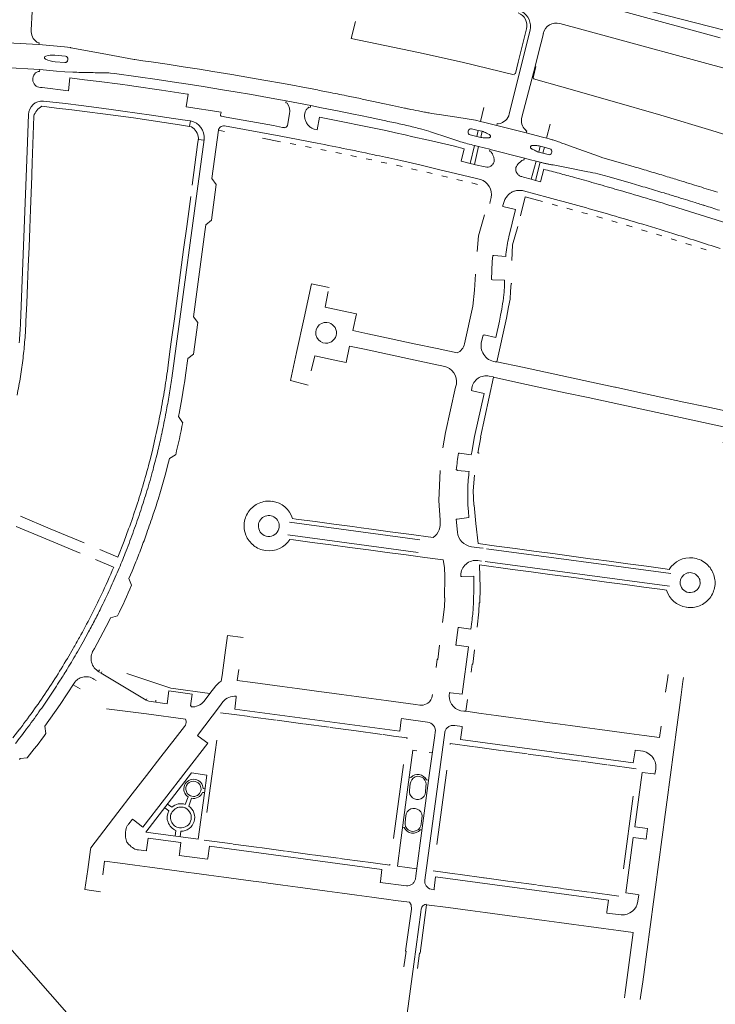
# Model space of a CAD drawing. Extents: x 145000 to 155000, y 457500 to 470000.
# Tile 532 of 548: x 154072 to 154337, y 468122 to 468497. Entities that reach past the tile are written whole.
import ezdxf

# ---------------------------------------------------------------- set-up
doc = ezdxf.new("R2010")
doc.units = 0
doc.header["$LTSCALE"] = 0.2
doc.header["$MEASUREMENT"] = 0
doc.layers.add('kant verharding', color=252, linetype='Continuous', lineweight=0)

msp = doc.modelspace()

# ---------------------------------------------------------------- linework, layer by layer
at = {"layer": 'kant verharding', "linetype": 'Continuous', "lineweight": 0}
for p, q in [((154076.55, 468500), (154076.11, 468492.95)), ((154301.98, 468500), (154338.86, 468489.97)), ((154198.14, 468489.76), (154199.76, 468496.16)), ((154266.41, 468492.89), (154258.43, 468460.98)), ((154088.82, 468486.59), (154079.09, 468487.4)), ((154089.95, 468486.43), (154088.82, 468486.59)), ((154091.08, 468486.26), (154089.95, 468486.43)), ((154091.26, 468486.23), (154091.08, 468486.26)), ((154091.26, 468486.23), (154103.25, 468484.01)), ((154103.25, 468484.01), (154115.42, 468481.76)), ((154081.65, 468481.88), (154081.41, 468482)), ((154081.5, 468482.91), (154081.71, 468482.98)), ((154085.2, 468483.4), (154089.2, 468482.98)), ((154088.93, 468480.54), (154085.3, 468480.85)), ((154090.09, 468481.9), (154090.05, 468481.43)), ((154115.42, 468481.76), (154115.61, 468481.72)), ((154115.61, 468481.72), (154118.74, 468481.23)), ((154118.74, 468481.23), (154121.89, 468480.8)), ((154127.95, 468479.92), (154121.89, 468480.8)), ((154134.11, 468478.99), (154127.95, 468479.92)), ((154079.4, 468477.88), (154065.86, 468478.62)), ((154085.83, 468477.26), (154088.92, 468477.06)), ((154088.92, 468477.06), (154092.01, 468476.91)), ((154105.79, 468476.58), (154104.48, 468476.65)), ((154106.39, 468476.54), (154105.79, 468476.58)), ((154107.95, 468476.36), (154106.39, 468476.54)), ((154116.96, 468475.14), (154107.95, 468476.36)), ((154140.27, 468478.02), (154134.11, 468478.99)), ((154145.42, 468477.19), (154140.27, 468478.02)), ((154152.62, 468476), (154145.42, 468477.19)), ((154159.74, 468474.79), (154152.62, 468476)), ((154263.25, 468459.72), (154268.25, 468479.08)), ((154267.49, 468474.7), (154268.58, 468479.01)), ((154090.34, 468469.81), (154090.9, 468474.7)), ((154096.47, 468474.01), (154090.9, 468474.7)), ((154102.03, 468473.31), (154096.47, 468474.01)), ((154110.04, 468472.27), (154102.03, 468473.31)), ((154113.75, 468471.76), (154110.04, 468472.27)), ((154124.17, 468474.11), (154116.96, 468475.14)), ((154131.52, 468473.01), (154124.17, 468474.11)), ((154134.4, 468472.56), (154131.52, 468473.01)), ((154141.65, 468471.4), (154134.4, 468472.56)), ((154164.9, 468473.9), (154159.74, 468474.79)), ((154172.36, 468472.57), (154164.9, 468473.9)), ((154177.21, 468471.68), (154172.36, 468472.57)), ((154090.34, 468469.81), (154080.26, 468471.05)), ((154115.33, 468471.53), (154113.75, 468471.76)), ((154125.83, 468469.98), (154115.33, 468471.53)), ((154130.79, 468469.24), (154125.83, 468469.98)), ((154135.74, 468468.49), (154130.79, 468469.24)), ((154149.06, 468470.19), (154141.65, 468471.4)), ((154153.93, 468469.38), (154149.06, 468470.19)), ((154160.1, 468468.33), (154153.93, 468469.38)), ((154178.37, 468471.45), (154177.21, 468471.68)), ((154089.18, 468464.9), (154080.81, 468465.86)), ((154095.14, 468464.16), (154089.18, 468464.9)), ((154166.26, 468467.25), (154160.1, 468468.33)), ((154166.26, 468467.25), (154173.35, 468465.98)), ((154173.35, 468465.98), (154182.71, 468464.21)), ((154080.2, 468463.88), (154085.81, 468463.2)), ((154085.81, 468463.2), (154091.68, 468462.49)), ((154091.68, 468462.49), (154097.53, 468461.79)), ((154101.09, 468463.41), (154095.14, 468464.16)), ((154097.53, 468461.79), (154103.43, 468461.01)), ((154106.63, 468462.69), (154101.09, 468463.41)), ((154103.43, 468461.01), (154109.31, 468460.22)), ((154111.06, 468462.09), (154106.63, 468462.69)), ((154116.57, 468461.32), (154111.06, 468462.09)), ((154121.96, 468460.55), (154116.57, 468461.32)), ((154174.68, 468460.98), (154173.81, 468456.57)), ((154192.98, 468462.14), (154186.88, 468463.35)), ((154199.09, 468460.91), (154192.98, 468462.14)), ((154248.68, 468463.4), (154247.45, 468458.13)), ((154076.55, 468442.3), (154077.12, 468460.13)), ((154109.31, 468460.22), (154115.16, 468459.44)), ((154115.16, 468459.44), (154121.02, 468458.56)), ((154121.02, 468458.56), (154126.88, 468457.68)), ((154127.9, 468459.66), (154121.96, 468460.55)), ((154126.88, 468457.68), (154132.73, 468456.8)), ((154133.84, 468458.75), (154127.9, 468459.66)), ((154136.83, 468458.3), (154133.84, 468458.75)), ((154136.83, 468458.3), (154136.49, 468456.25)), ((154148.36, 468460.61), (154148.37, 468460.44)), ((154148.37, 468460.44), (154148.44, 468460.29)), ((154148.44, 468460.29), (154148.58, 468460.16)), ((154148.58, 468460.16), (154148.75, 468460.1)), ((154150.46, 468459.79), (154148.75, 468460.1)), ((154201.65, 468460.38), (154199.09, 468460.91)), ((154205.39, 468459.6), (154201.65, 468460.38)), ((154208.35, 468458.97), (154205.39, 468459.6)), ((154211.3, 468458.34), (154208.35, 468458.97)), ((154212.17, 468458.14), (154211.3, 468458.34)), ((154249.06, 468457.74), (154247.5, 468458.12)), ((154132.73, 468456.8), (154137.26, 468456.12)), ((154147.55, 468454.73), (154149.87, 468454.29)), ((154171.33, 468452.52), (154149.85, 468456.41)), ((154172.69, 468455.74), (154171.96, 468455.86)), ((154215.02, 468453.8), (154211.3, 468454.62)), ((154218.75, 468452.97), (154215.02, 468453.8)), ((154225.07, 468455.14), (154223.45, 468455.58)), ((154227.72, 468454.35), (154225.07, 468455.14)), ((154228.37, 468454.14), (154227.72, 468454.35)), ((154235.38, 468451.83), (154228.37, 468454.14)), ((154242.81, 468454.57), (154242.73, 468454.18)), ((154246.57, 468454.71), (154244.03, 468455.29)), ((154246, 468452.38), (154246.57, 468454.71)), ((154246.56, 468454.72), (154248.1, 468454.38)), ((154247.55, 468452.03), (154248.1, 468454.38)), ((154264.89, 468453.75), (154253.67, 468456.59)), ((154272.62, 468451.77), (154274.01, 468457.11)), ((154129.74, 468360.23), (154142.04, 468451.29)), ((154139.6, 468449.38), (154139.94, 468451.73)), ((154139.96, 468451.24), (154142, 468450.99)), ((154171.24, 468450.39), (154164.31, 468451.71)), ((154185.2, 468449.83), (154171.33, 468452.52)), ((154177.06, 468449.28), (154174.89, 468449.69)), ((154221.69, 468452.3), (154218.75, 468452.97)), ((154227.58, 468450.95), (154221.69, 468452.3)), ((154232.55, 468449.79), (154227.58, 468450.95)), ((154237.51, 468448.63), (154232.55, 468449.79)), ((154239.61, 468450.43), (154235.38, 468451.83)), ((154239.61, 468450.43), (154239.84, 468450.35)), ((154243.48, 468452.95), (154246, 468452.38)), ((154247.55, 468452.03), (154245.99, 468452.38)), ((154272.7, 468451.72), (154271.13, 468452.15)), ((154273.64, 468451.48), (154272.7, 468451.72)), ((154137.56, 468433.86), (154139.6, 468449.38)), ((154182.88, 468448.16), (154180.71, 468448.58)), ((154188.63, 468447.01), (154186.53, 468447.44)), ((154194.43, 468445.85), (154192.26, 468446.28)), ((154243.53, 468442.12), (154245.18, 468448.94)), ((154245.18, 468448.94), (154246.73, 468448.56)), ((154246.73, 468448.56), (154245.2, 468441.71)), ((154251.08, 468447.47), (154264.18, 468444.11)), ((154269.63, 468446.43), (154270.23, 468448.68)), ((154269.63, 468446.43), (154271.17, 468446.03)), ((154270.23, 468448.68), (154271.77, 468448.27)), ((154271.17, 468446.03), (154271.79, 468448.27)), ((154273.3, 468445.45), (154271.17, 468446.03)), ((154271.77, 468448.27), (154273.87, 468447.68)), ((154274.61, 468446.46), (154274.51, 468446.12)), ((154279.29, 468449.56), (154280.36, 468449.18)), ((154280.36, 468449.18), (154281.42, 468448.81)), ((154076.55, 468442.3), (154076.4, 468437.92)), ((154200.21, 468444.65), (154198.07, 468445.09)), ((154206.01, 468443.42), (154203.85, 468443.88)), ((154211.77, 468442.19), (154209.64, 468442.65)), ((154266.79, 468436.09), (154268.7, 468442.97)), ((154270.23, 468442.56), (154268.45, 468435.65)), ((154270.25, 468442.57), (154268.71, 468442.97)), ((154217.56, 468440.9), (154215.39, 468441.4)), ((154223.33, 468439.6), (154221.17, 468440.08)), ((154229.08, 468438.27), (154226.95, 468438.75)), ((154238.49, 468438.19), (154231.49, 468439.84)), ((154245.21, 468441.71), (154243.53, 468442.12)), ((154075.88, 468424.59), (154076.38, 468437.3)), ((154076.38, 468437.3), (154076.4, 468437.92)), ((154234.85, 468436.9), (154232.69, 468437.41)), ((154240.61, 468435.52), (154238.46, 468436.04)), ((154245.47, 468436.49), (154238.49, 468438.19)), ((154246.34, 468434.13), (154244.21, 468434.65)), ((154247.4, 468436), (154245.47, 468436.49)), ((154266.79, 468436.09), (154268.45, 468435.64)), ((154304.52, 468434.67), (154296.05, 468437.11)), ((154273.23, 468429.15), (154263.82, 468431.66)), ((154135.45, 468418.12), (154136.98, 468429.47)), ((154250.96, 468426.83), (154251.14, 468427.6)), ((154251.16, 468427.58), (154251.48, 468429.12)), ((154264.43, 468429.36), (154262.71, 468422.14)), ((154271.15, 468427.54), (154264.43, 468429.36)), ((154075.6, 468417.39), (154075.88, 468424.59)), ((154255.97, 468425.65), (154260.79, 468424.52)), ((154260.79, 468424.52), (154258.26, 468414.13)), ((154276.85, 468426), (154274.73, 468426.58)), ((154282.56, 468424.43), (154280.42, 468425.03)), ((154288.26, 468422.85), (154286.12, 468423.44)), ((154293.93, 468421.23), (154291.81, 468421.83)), ((154299.61, 468419.59), (154297.49, 468420.2)), ((154075.32, 468410.17), (154075.6, 468417.39)), ((154134.27, 468409.29), (154135.45, 468418.12)), ((154261.65, 468418.04), (154259.63, 468411.05)), ((154305.29, 468417.91), (154303.17, 468418.54)), ((154310.95, 468416.21), (154308.84, 468416.85)), ((154316.61, 468414.49), (154314.51, 468415.13)), ((154322.24, 468412.74), (154320.15, 468413.4)), ((154075.04, 468402.97), (154075.32, 468410.17)), ((154133.09, 468400.48), (154134.27, 468409.29)), ((154259.63, 468411.05), (154259.34, 468405.08)), ((154327.9, 468410.96), (154325.79, 468411.64)), ((154333.54, 468409.17), (154331.44, 468409.83)), ((154252.11, 468406.97), (154252.54, 468406.96)), ((154257.05, 468406.68), (154252.54, 468406.96)), ((154257.13, 468407.49), (154257.05, 468406.68)), ((154074.76, 468395.81), (154075.04, 468402.97)), ((154131.9, 468391.66), (154133.09, 468400.48)), ((154252.05, 468397.78), (154251.65, 468397.8)), ((154252.05, 468397.78), (154256.6, 468397.59)), ((154074.45, 468388.88), (154074.76, 468395.81)), ((154182.99, 468396.21), (154180.16, 468383.2)), ((154189.75, 468394.75), (154182.99, 468396.21)), ((154258.7, 468390.36), (154258.89, 468393.46)), ((154258.89, 468393.46), (154259.09, 468396.39)), ((154259.37, 468396.33), (154259.09, 468396.39)), ((154130.72, 468382.86), (154131.9, 468391.66)), ((154258.1, 468387.42), (154258.7, 468390.36)), ((154074.13, 468381.85), (154074.45, 468388.88)), ((154255.12, 468384.27), (154255.54, 468386.59)), ((154257.36, 468383.17), (154258.1, 468387.42)), ((154129.53, 468374.04), (154130.72, 468382.86)), ((154180.16, 468383.2), (154177.28, 468369.97)), ((154253.71, 468366.52), (154257.36, 468383.17)), ((154254.64, 468381.95), (154255.12, 468384.27)), ((154254.64, 468381.95), (154253.28, 468375.76)), ((154213.38, 468375.28), (154204.55, 468377.19)), ((154222.15, 468373.39), (154213.38, 468375.28)), ((154253.28, 468375.76), (154248.86, 468376.78)), ((154128.92, 468369.44), (154129.53, 468374.04)), ((154203.2, 468371.28), (154212.01, 468369.38)), ((154230.93, 468371.5), (154222.15, 468373.39)), ((154238.59, 468369.85), (154230.93, 468371.5)), ((154128.37, 468365.22), (154128.92, 468369.44)), ((154177.28, 468369.97), (154174.95, 468359.31)), ((154212.01, 468369.38), (154220.81, 468367.49)), ((154220.81, 468367.49), (154229.63, 468365.59)), ((154263.42, 468364.42), (154253.71, 468366.52)), ((154272.23, 468362.52), (154263.42, 468364.42)), ((154134.67, 468359.26), (154134.96, 468361.34)), ((154252.45, 468360.58), (154247.42, 468337.72)), ((154252.43, 468360.7), (154250.81, 468361.04)), ((154252.45, 468360.58), (154262.09, 468358.5)), ((154281.02, 468360.62), (154272.23, 468362.52)), ((154289.78, 468358.73), (154281.02, 468360.62)), ((154133.58, 468352.4), (154134.36, 468357.2)), ((154134.36, 468357.2), (154134.67, 468359.26)), ((154174.95, 468359.31), (154181.68, 468357.62)), ((154237.96, 468356.84), (154234.15, 468339.5)), ((154262.09, 468358.5), (154270.86, 468356.61)), ((154270.86, 468356.61), (154279.67, 468354.71)), ((154298.61, 468356.83), (154289.78, 468358.73)), ((154298.89, 468356.76), (154298.61, 468356.83)), ((154307.38, 468354.94), (154298.89, 468356.76)), ((154132.59, 468346.83), (154133.58, 468352.4)), ((154248.81, 468354.43), (154244.37, 468355.41)), ((154245.2, 468338.02), (154248.81, 468354.43)), ((154279.67, 468354.71), (154288.45, 468352.82)), ((154288.45, 468352.82), (154297.27, 468350.92)), ((154316.19, 468353.05), (154307.38, 468354.94)), ((154324.97, 468351.16), (154316.19, 468353.05)), ((154297.27, 468350.92), (154306.05, 468349.03)), ((154306.05, 468349.03), (154314.86, 468347.13)), ((154333.78, 468349.27), (154324.97, 468351.16)), ((154342.56, 468347.38), (154333.78, 468349.27)), ((154132.36, 468345.61), (154132.48, 468346.22)), ((154133.89, 468343.31), (154132.36, 468345.61)), ((154132.48, 468346.22), (154132.59, 468346.83)), ((154314.86, 468347.13), (154323.65, 468345.23)), ((154323.65, 468345.23), (154332.45, 468343.34)), ((154122.5, 468333.28), (154123.59, 468338.08)), ((154234.15, 468339.5), (154233.62, 468336.57)), ((154245.2, 468338.02), (154244.14, 468332.08)), ((154247.52, 468337.7), (154246.49, 468331.84)), ((154233.62, 468336.57), (154233.08, 468333.63)), ((154121.45, 468329.09), (154122.5, 468333.28)), ((154128.17, 468326.88), (154128.89, 468329.65)), ((154128.89, 468329.65), (154131.22, 468331.01)), ((154239.46, 468331.62), (154239.07, 468331.66)), ((154239.46, 468331.62), (154243.93, 468331.06)), ((154243.93, 468331.06), (154244.14, 468332.08)), ((154246.83, 468331.78), (154246.49, 468331.84)), ((154246.83, 468331.78), (154246.79, 468331.48)), ((154127.42, 468324.12), (154128.17, 468326.88)), ((154125.42, 468316.98), (154127.42, 468324.12)), ((154231.61, 468313.67), (154232.02, 468325.07)), ((154243.08, 468324.61), (154238.59, 468325.08)), ((154243.04, 468324.17), (154243.08, 468324.61)), ((154124.54, 468314.05), (154125.42, 468316.98)), ((154242.58, 468317.03), (154242.57, 468315.17)), ((154232.01, 468306.12), (154231.51, 468313.66)), ((154242.68, 468311.78), (154242.82, 468309.43)), ((154072.08, 468307.6), (154083.37, 468302.87)), ((154238.52, 468306.53), (154242.99, 468307.08)), ((154242.82, 468309.43), (154242.99, 468307.08)), ((154070.47, 468303.74), (154081.76, 468298.98)), ((154224.29, 468298.66), (154174.61, 468305.3)), ((154175.81, 468306.74), (154177.21, 468306.55)), ((154177.21, 468306.55), (154184.35, 468305.59)), ((154184.35, 468305.59), (154191.49, 468304.63)), ((154191.49, 468304.63), (154198.71, 468303.66)), ((154198.71, 468303.66), (154201.97, 468303.22)), ((154083.37, 468302.87), (154096.39, 468297.41)), ((154111.58, 468298.17), (154113.3, 468302.78)), ((154223.67, 468293.8), (154173.99, 468300.46)), ((154201.97, 468303.22), (154205.85, 468302.69)), ((154205.85, 468302.69), (154212.98, 468301.73)), ((154212.98, 468301.73), (154220.11, 468300.76)), ((154220.11, 468300.76), (154229.45, 468299.49)), ((154081.76, 468298.98), (154094.78, 468293.49)), ((154176.16, 468298.62), (154174.81, 468298.8)), ((154183.3, 468297.66), (154176.16, 468298.62)), ((154190.43, 468296.71), (154183.3, 468297.66)), ((154197.65, 468295.74), (154190.43, 468296.71)), ((154244, 468296.01), (154247.01, 468295.6)), ((154260.7, 468295.29), (154253.59, 468296.25)), ((154204.79, 468294.78), (154197.65, 468295.74)), ((154211.92, 468293.82), (154204.79, 468294.78)), ((154219.05, 468292.85), (154211.92, 468293.82)), ((154226.19, 468291.89), (154219.05, 468292.85)), ((154247.01, 468295.6), (154248.51, 468295.41)), ((154320.01, 468285.73), (154249.75, 468295.21)), ((154260.7, 468295.29), (154267.84, 468294.32)), ((154274.98, 468293.35), (154267.84, 468294.32)), ((154282.12, 468292.39), (154274.98, 468293.35)), ((154289.21, 468291.43), (154282.12, 468292.39)), ((154100.61, 468291.07), (154107.58, 468288.18)), ((154114.63, 468286.68), (154115.81, 468289.54)), ((154246.46, 468290.72), (154247.88, 468290.5)), ((154319.5, 468280.9), (154249.17, 468290.35)), ((154290.5, 468291.25), (154289.21, 468291.43)), ((154296.46, 468290.45), (154290.5, 468291.25)), ((154303.59, 468289.49), (154296.46, 468290.45)), ((154310.74, 468288.52), (154303.59, 468289.49)), ((154317.84, 468287.56), (154310.74, 468288.52)), ((154113.41, 468283.83), (154114.63, 468286.68)), ((154240.35, 468284.66), (154244.85, 468284.73)), ((154244.91, 468282.06), (154244.85, 468284.73)), ((154259.67, 468287.34), (154266.81, 468286.38)), ((154266.81, 468286.38), (154273.93, 468285.42)), ((154273.93, 468285.42), (154281.06, 468284.46)), ((154319.36, 468287.36), (154317.84, 468287.56)), ((154114.4, 468281.3), (154113.41, 468283.83)), ((154244.92, 468279.41), (154244.91, 468282.06)), ((154281.06, 468284.46), (154283.04, 468284.2)), ((154283.04, 468284.2), (154288.21, 468283.5)), ((154288.21, 468283.5), (154295.43, 468282.52)), ((154295.43, 468282.52), (154302.56, 468281.56)), ((154302.56, 468281.56), (154309.7, 468280.59)), ((154244.84, 468275.81), (154244.92, 468279.41)), ((154309.7, 468280.59), (154316.83, 468279.63)), ((154316.83, 468279.63), (154318.33, 468279.42)), ((154106.4, 468268.84), (154109.05, 468269.69)), ((154104.71, 468265.57), (154105.55, 468267.2)), ((154105.55, 468267.2), (154106.4, 468268.84)), ((154244.14, 468267.36), (154243.79, 468264.59)), ((154095.94, 468259.73), (154098.03, 468263.54)), ((154101.28, 468259.07), (154104.71, 468265.57)), ((154150.96, 468262.2), (154149.94, 468254.59)), ((154156.92, 468261.36), (154150.96, 468262.2)), ((154243.79, 468264.59), (154239.29, 468265.17)), ((154093.8, 468255.97), (154095.94, 468259.73)), ((154100.27, 468257.2), (154101.28, 468259.07)), ((154231.19, 468253.06), (154231.88, 468258.49)), ((154238.42, 468258.41), (154242.92, 468257.83)), ((154089.94, 468253.41), (154092.11, 468257.15)), ((154099.86, 468256.51), (154100.07, 468256.84)), ((154100.07, 468256.84), (154100.27, 468257.2)), ((154149.94, 468254.59), (154148.91, 468246.84)), ((154240.52, 468239.72), (154242.92, 468257.83)), ((154245.21, 468256.71), (154244.51, 468251.26)), ((154230.97, 468253.09), (154230.55, 468249.92)), ((154230.97, 468253.09), (154231.19, 468253.06)), ((154244.31, 468251.28), (154243.9, 468248.14)), ((154244.51, 468251.26), (154244.31, 468251.28)), ((154102.16, 468249.12), (154101.75, 468248.41)), ((154101.95, 468248.32), (154102.76, 468247.83)), ((154129.39, 468242.05), (154112.61, 468247.63)), ((154154.72, 468244.99), (154155.29, 468249.22)), ((154318.69, 468245.35), (154318.95, 468247.22)), ((154092.13, 468243.4), (154094.8, 468241.83)), ((154100.96, 468244.99), (154100.07, 468245.51)), ((154148.91, 468246.84), (154148.62, 468244.75)), ((154154.72, 468244.99), (154160.59, 468244.19)), ((154160.59, 468244.19), (154166.23, 468243.42)), ((154166.23, 468243.42), (154171.88, 468242.65)), ((154318.05, 468240.54), (154318.69, 468245.35)), ((154323.97, 468239.52), (154324.66, 468244.57)), ((154324.66, 468244.57), (154324.86, 468246.12)), ((154144.29, 468240.05), (154129.39, 468242.05)), ((154137.56, 468239.81), (154136.93, 468235.33)), ((154144.29, 468240.05), (154142.1, 468237.15)), ((154146.58, 468243.02), (154144.29, 468240.05)), ((154171.88, 468242.65), (154177.52, 468241.89)), ((154177.52, 468241.89), (154183.17, 468241.12)), ((154183.17, 468241.12), (154185.75, 468240.77)), ((154185.75, 468240.77), (154188.82, 468240.36)), ((154188.82, 468240.36), (154194.47, 468239.61)), ((154194.47, 468239.61), (154200.12, 468238.85)), ((154240.52, 468239.72), (154236, 468240.28)), ((154323.33, 468234.76), (154323.97, 468239.52)), ((154120.3, 468237.35), (154119.95, 468237.54)), ((154123.67, 468236.75), (154123.72, 468237.46)), ((154149.25, 468236.84), (154147.93, 468235.09)), ((154154.32, 468238.61), (154153.73, 468234.12)), ((154154.32, 468238.61), (154154.34, 468238.98)), ((154200.12, 468238.85), (154205.77, 468238.1)), ((154205.77, 468238.1), (154211.43, 468237.35)), ((154211.43, 468237.35), (154217.07, 468236.6)), ((154217.07, 468236.6), (154222.71, 468235.84)), ((154222.71, 468235.84), (154224.34, 468235.63)), ((154242.52, 468237.8), (154241.91, 468233.25)), ((154120.15, 468232.24), (154104.81, 468234.25)), ((154120.15, 468232.24), (154134.98, 468230.3)), ((154148.32, 468232.73), (154153.57, 468232.02)), ((154153.57, 468232.02), (154159.48, 468231.23)), ((154216.65, 468225.62), (154153.73, 468234.12)), ((154241.91, 468233.25), (154241.09, 468233.29)), ((154241.91, 468233.25), (154247.76, 468232.45)), ((154247.76, 468232.45), (154253.38, 468231.68)), ((154322.7, 468230.01), (154323.33, 468234.76)), ((154159.8, 468231.19), (154169.58, 468229.87)), ((154169.9, 468229.82), (154179.68, 468228.5)), ((154180, 468228.46), (154189.8, 468227.14)), ((154216.65, 468225.62), (154217.26, 468230.06)), ((154253.38, 468231.68), (154259.02, 468230.91)), ((154259.02, 468230.91), (154264.68, 468230.14)), ((154264.68, 468230.14), (154270.29, 468229.38)), ((154270.29, 468229.38), (154272.86, 468229.03)), ((154272.86, 468229.03), (154275.9, 468228.62)), ((154275.9, 468228.62), (154281.61, 468227.85)), ((154322.06, 468225.25), (154322.7, 468230.01)), ((154069.15, 468223.08), (154071.78, 468226.51)), ((154134.57, 468227.51), (154131.01, 468222.89)), ((154190.11, 468227.09), (154199.1, 468225.88)), ((154199.1, 468225.88), (154210.01, 468224.41)), ((154226.18, 468168.92), (154233.81, 468225.14)), ((154239.84, 468222.54), (154240.42, 468227)), ((154281.61, 468227.85), (154287.26, 468227.08)), ((154287.26, 468227.08), (154292.9, 468226.32)), ((154292.9, 468226.32), (154298.55, 468225.55)), ((154298.55, 468225.55), (154304.17, 468224.79)), ((154304.17, 468224.79), (154309.82, 468224.03)), ((154315.72, 468223.23), (154316.3, 468227.54)), ((154321.42, 468220.49), (154322.06, 468225.25)), ((154143.43, 468221.11), (154118.66, 468189.1)), ((154131.01, 468222.89), (154125.6, 468215.9)), ((154143.43, 468221.11), (154139.82, 468223.8)), ((154146.9, 468222.3), (154145.02, 468208.47)), ((154210.32, 468224.37), (154214.28, 468223.83)), ((154214.28, 468223.83), (154219.45, 468223.14)), ((154219.45, 468223.14), (154219.41, 468222.81)), ((154235.94, 468220.92), (154235.9, 468220.6)), ((154245.1, 468219.68), (154235.94, 468220.92)), ((154239.84, 468222.54), (154305.72, 468213.62)), ((154309.82, 468224.03), (154315.72, 468223.23)), ((154221.62, 468218.38), (154223.12, 468218.23)), ((154227.9, 468217.52), (154229.1, 468217.43)), ((154255.19, 468218.33), (154245.4, 468219.65)), ((154265.3, 468217.01), (154255.5, 468218.28)), ((154275.39, 468215.6), (154265.61, 468216.94)), ((154306.38, 468218.12), (154305.72, 468213.62)), ((154320.79, 468215.74), (154321.42, 468220.49)), ((154125.6, 468215.9), (154120.11, 468208.79)), ((154285.5, 468214.24), (154275.71, 468215.56)), ((154295.63, 468212.87), (154285.82, 468214.19)), ((154320.15, 468210.98), (154320.79, 468215.74)), ((154218.09, 468213), (154216.17, 468198.89)), ((154234.58, 468210.79), (154230.76, 468182.52)), ((154306.76, 468211.36), (154295.94, 468212.83)), ((154313.55, 468209.37), (154309.06, 468209.95)), ((154319.51, 468206.22), (154320.15, 468210.98)), ((154120.11, 468208.79), (154114.69, 468201.78)), ((154145.02, 468208.47), (154143.14, 468194.64)), ((154220.27, 468208.12), (154220.9, 468208.05)), ((154226.83, 468207.1), (154227.72, 468207.03)), ((154318.87, 468201.47), (154319.51, 468206.22)), ((154142.25, 468202.27), (154141.45, 468202.33)), ((154141.7, 468203.78), (154142.42, 468203.68)), ((154220.68, 468205.57), (154220.35, 468203.21)), ((154226.54, 468202.4), (154226.59, 468204.57)), ((154114.69, 468201.78), (154109.21, 468194.69)), ((154134.9, 468197.76), (154136.01, 468200.6)), ((154137.31, 468200.08), (154136.19, 468197.13)), ((154216.17, 468198.89), (154214.25, 468184.73)), ((154305.67, 468200.88), (154301.94, 468173.19)), ((154318.23, 468196.71), (154318.87, 468201.47)), ((154109.21, 468194.69), (154103.8, 468187.68)), ((154128.6, 468195.28), (154127.04, 468196.45)), ((154128.14, 468197.84), (154129.71, 468196.65)), ((154317.59, 468191.95), (154318.23, 468196.71)), ((154115.1, 468191.87), (154118.66, 468189.1)), ((154218.99, 468193.34), (154218.68, 468190.95)), ((154224.81, 468190.41), (154225.06, 468192.4)), ((154316.95, 468187.2), (154317.59, 468191.95)), ((154103.8, 468187.68), (154098.83, 468181.25)), ((154130.99, 468185.66), (154131.33, 468187.86)), ((154133.19, 468187.51), (154132.88, 468185.38)), ((154218.36, 468188.92), (154217.7, 468189.02)), ((154225.15, 468188.01), (154224.47, 468188.08)), ((154316.32, 468182.44), (154316.95, 468187.2)), ((154120.73, 468184.93), (154120.11, 468180.44)), ((154120.73, 468184.93), (154133.25, 468183.21)), ((154132.63, 468178.76), (154133.25, 468183.21)), ((154142.06, 468184.16), (154152.89, 468182.69)), ((154098.73, 468180.59), (154097.69, 468172.93)), ((154098.83, 468181.25), (154098.73, 468180.59)), ((154144.1, 468181.78), (154143.48, 468177.28)), ((154144.1, 468181.78), (154209.85, 468172.89)), ((154153.21, 468182.65), (154163.01, 468181.33)), ((154163.33, 468181.29), (154173.11, 468179.96)), ((154173.43, 468179.92), (154183.22, 468178.59)), ((154315.68, 468177.68), (154316.32, 468182.44)), ((154037.97, 468177.23), (154093.32, 468114.3)), ((154104.15, 468176.13), (154103.45, 468170.88)), ((154104.15, 468176.13), (154110.01, 468175.34)), ((154183.54, 468178.55), (154193.33, 468177.23)), ((154193.65, 468177.19), (154203.44, 468175.87)), ((154203.76, 468175.83), (154212.88, 468174.59)), ((154315.04, 468172.93), (154315.68, 468177.68)), ((154097.69, 468172.93), (154096.64, 468165.28)), ((154110.01, 468175.34), (154115.66, 468174.59)), ((154115.66, 468174.59), (154121.31, 468173.83)), ((154121.31, 468173.83), (154126.95, 468173.07)), ((154126.95, 468173.07), (154132.6, 468172.31)), ((154132.6, 468172.31), (154136.1, 468171.84)), ((154209.29, 468168.41), (154209.85, 468172.89)), ((154212.88, 468174.59), (154212.92, 468174.92)), ((154238.52, 468171.15), (154229.41, 468172.38)), ((154314.4, 468168.17), (154315.04, 468172.93)), ((154136.1, 468171.84), (154138.25, 468171.55)), ((154138.25, 468171.55), (154143.89, 468170.79)), ((154143.89, 468170.79), (154149.53, 468170.03)), ((154149.53, 468170.03), (154155.18, 468169.26)), ((154155.18, 468169.26), (154160.83, 468168.5)), ((154160.83, 468168.5), (154164.06, 468168.06)), ((154230.27, 468170.16), (154229.75, 468165.67)), ((154230.27, 468170.16), (154296.28, 468161.23)), ((154249.66, 468169.64), (154238.84, 468171.11)), ((154248.64, 468169.78), (154247.77, 468169.9)), ((154258.74, 468168.41), (154248.95, 468169.74)), ((154268.85, 468167.04), (154259.06, 468168.37)), ((154313.76, 468163.41), (154314.4, 468168.17)), ((154096.64, 468165.28), (154102.6, 468164.48)), ((154164.06, 468168.06), (154166.47, 468167.74)), ((154166.47, 468167.74), (154172.11, 468166.98)), ((154172.11, 468166.98), (154177.76, 468166.21)), ((154177.76, 468166.21), (154183.4, 468165.45)), ((154183.4, 468165.45), (154189.05, 468164.69)), ((154189.05, 468164.69), (154194.7, 468163.93)), ((154278.95, 468165.68), (154269.17, 468167)), ((154289.05, 468164.3), (154279.27, 468165.63)), ((154194.7, 468163.93), (154200.34, 468163.16)), ((154200.34, 468163.16), (154205.99, 468162.4)), ((154205.99, 468162.4), (154209.52, 468161.93)), ((154209.52, 468161.93), (154211.63, 468161.64)), ((154211.63, 468161.64), (154215.09, 468161.17)), ((154215.09, 468161.17), (154220.37, 468160.46)), ((154300.2, 468162.8), (154289.37, 468164.26)), ((154295.68, 468156.77), (154296.28, 468161.23)), ((154302.89, 468164.01), (154307.36, 468163.41)), ((154313.12, 468158.66), (154313.76, 468163.41)), ((154221.1, 468157.78), (154218.89, 468141.83)), ((154226.85, 468159.53), (154224.4, 468141.08)), ((154235.14, 468158.5), (154226.85, 468159.53)), ((154235.14, 468158.5), (154237.87, 468158.13)), ((154237.87, 468158.13), (154243.52, 468157.37)), ((154243.52, 468157.37), (154249.17, 468156.61)), ((154312.48, 468153.9), (154313.12, 468158.66)), ((154249.17, 468156.61), (154254.82, 468155.85)), ((154254.82, 468155.85), (154260.47, 468155.09)), ((154260.47, 468155.09), (154266.11, 468154.32)), ((154266.11, 468154.32), (154271.77, 468153.55)), ((154271.77, 468153.55), (154277.41, 468152.79)), ((154311.85, 468149.14), (154312.48, 468153.9)), ((154277.41, 468152.79), (154283.06, 468152.02)), ((154283.06, 468152.02), (154288.71, 468151.25)), ((154288.71, 468151.25), (154294.36, 468150.48)), ((154294.36, 468150.48), (154300.01, 468149.71)), ((154300.01, 468149.71), (154305.71, 468148.93)), ((154305.71, 468148.93), (154302.64, 468126.01)), ((154311.21, 468144.39), (154311.85, 468149.14)), ((154310.57, 468139.63), (154311.21, 468144.39)), ((154219.07, 468141.8), (154218.27, 468135.88)), ((154218.89, 468141.83), (154219.07, 468141.8)), ((154309.93, 468134.87), (154310.57, 468139.63)), ((154309.29, 468130.12), (154309.93, 468134.87)), ((154308.62, 468125.17), (154309.29, 468130.12)), ((154302.64, 468126.01), (154302.37, 468124)), ((154308.39, 468123.44), (154308.62, 468125.17))]:
    msp.add_line(p, q, dxfattribs=at)
at = {"layer": 'kant verharding', "linetype": 'Continuous', "lineweight": 0, "flags": 128}
for points in [[(154341.38, 468494.75), (154340.89, 468492.82), (154312.58, 468500)], [(154277.76, 468495.42), (154296.94, 468490.19), (154335.09, 468479.84), (154366.27, 468471.44), (154367.01, 468474.38), (154378.31, 468471.48)], [(154260.76, 468476.37), (154261.85, 468480.71), (154261.75, 468480.75), (154262.92, 468485.34), (154264.95, 468493.41)], [(154268.25, 468479.08), (154269.4, 468483.7), (154271.41, 468491.63)], [(154079.09, 468487.4), (154067.14, 468488.09), (154059.05, 468488.24)], [(154078.33, 468488.36), (154078.57, 468488.16), (154079.17, 468488.12), (154079.09, 468487.4)], [(154198.14, 468489.76), (154223.82, 468484.37), (154240.46, 468480.67), (154260.34, 468475.86)], [(154078.81, 468477.17), (154079.34, 468477.13), (154079.4, 468477.88), (154085.83, 468477.26)], [(154260.44, 468476.15), (154260.5, 468476.44), (154260.76, 468476.37)], [(154267.49, 468474.7), (154267.74, 468474.63), (154267.66, 468474.34)], [(154267.66, 468474.34), (154278.46, 468471.35), (154296.82, 468466.12), (154316.25, 468460.53), (154335.67, 468454.65), (154354.77, 468448.72)], [(154135.74, 468468.49), (154135.93, 468468.46), (154135.19, 468463.62)], [(154173.35, 468465.98), (154173.23, 468465.23), (154173.74, 468465.13)], [(154213.9, 468464.21), (154210.27, 468464.98), (154206.64, 468465.76)], [(154148.36, 468460.61), (154148.51, 468461.61), (154135.19, 468463.62)], [(154186.88, 468463.35), (154182.71, 468464.21), (154182.5, 468463.49), (154182.05, 468463.56)], [(154075.07, 468460.74), (154074.58, 468446.8), (154072.05, 468381.23)], [(154171.96, 468455.86), (154168.52, 468456.59), (154150.46, 468459.79)], [(154184, 468455.16), (154185.17, 468454.92), (154186.11, 468459.79), (154211.3, 468454.62)], [(154247.5, 468458.12), (154245.55, 468458.54), (154238.38, 468459.7)], [(154253.67, 468456.59), (154253.17, 468456.72), (154249.06, 468457.74)], [(154254.39, 468457.2), (154253.84, 468457.3), (154253.69, 468456.62)], [(154147.55, 468454.73), (154145.04, 468436.31), (154146.71, 468434.1), (154144.91, 468420.44), (154142.68, 468418.73), (154142.36, 468416.05), (154137.99, 468383.65), (154139.67, 468381.51), (154138.07, 468369.43), (154135.85, 468367.79), (154134.96, 468361.34)], [(154264.55, 468454.88), (154264.92, 468454.5), (154265.06, 468454.48), (154264.87, 468453.75)], [(154272.7, 468451.72), (154271.13, 468452.15), (154264.89, 468453.75)], [(154237.51, 468448.63), (154241.24, 468447.72), (154240.11, 468442.94), (154243.53, 468442.12)], [(154251.07, 468447.48), (154248.85, 468448.01), (154246.73, 468448.56)], [(154251.34, 468446.62), (154250.88, 468446.75), (154251.08, 468447.47)], [(154306.08, 468440.8), (154300.8, 468442.31), (154294.11, 468444.26), (154292.39, 468444.88), (154281.42, 468448.81)], [(154231.49, 468439.84), (154224.26, 468441.51), (154217.03, 468443.16)], [(154268.71, 468442.97), (154266.55, 468443.5), (154264.17, 468444.11), (154263.98, 468443.38), (154263.81, 468443.44)], [(154245.22, 468441.71), (154245.59, 468441.61), (154249.28, 468440.77)], [(154245.22, 468441.71), (154245.59, 468441.61), (154249.28, 468440.77)], [(154268.45, 468435.65), (154270.27, 468435.14), (154271.56, 468439.89)], [(154288.34, 468438.93), (154280.25, 468440.5), (154275.12, 468441.51)], [(154263.16, 468437.07), (154263.89, 468436.9), (154266.79, 468436.09)], [(154322.64, 468425.22), (154341.76, 468419.16), (154340.31, 468414.43), (154340.7, 468414.3)], [(154246.15, 468408.53), (154246.64, 468414.46), (154248.95, 468422.54)], [(154245.52, 468399.85), (154245.22, 468393.85), (154244.56, 468387.63), (154241.37, 468373.33)], [(154197.14, 468385.43), (154188.26, 468387.35), (154189.42, 468393.23)], [(154204.55, 468377.19), (154198.78, 468378.43), (154200.14, 468384.79), (154197.14, 468385.43)], [(154247.74, 468373.71), (154248.41, 468376.66), (154248.81, 468376.6), (154248.86, 468376.78)], [(154193.07, 468366.91), (154196.2, 468366.24), (154197.55, 468372.5), (154203.2, 468371.28)], [(154182.85, 468362.98), (154184.29, 468368.8), (154193.07, 468366.91)], [(154229.63, 468365.59), (154233.89, 468364.68), (154234.58, 468364.47)], [(154244.18, 468356.49), (154243.97, 468355.51), (154244.37, 468355.41)], [(154332.45, 468343.34), (154341.24, 468341.44), (154339.96, 468335.57)], [(154238.21, 468325.33), (154238.6, 468325.28), (154238.59, 468325.08)], [(154253.59, 468296.25), (154246.55, 468297.21), (154245.63, 468304.81), (154245.08, 468311.84), (154244.88, 468311.84), (154244.68, 468317.31), (154245.2, 468323.28)], [(154238.52, 468306.53), (154238.12, 468306.52), (154238.66, 468301.56)], [(154102.26, 468294.96), (154109.18, 468292), (154111.58, 468298.17)], [(154232.99, 468267.1), (154233.67, 468273.02), (154233.84, 468276.53), (154233.72, 468276.54), (154233.85, 468284.69), (154233.77, 468288.06), (154233.22, 468290.93), (154226.19, 468291.89)], [(154246.16, 468265.3), (154246.83, 468271.21), (154247, 468274.66), (154247.21, 468274.66), (154247.3, 468280.26), (154247.06, 468289.03), (154259.67, 468287.34)], [(154240.35, 468284.66), (154239.95, 468284.66), (154239.95, 468285.07)], [(154238.42, 468258.41), (154238.02, 468258.48), (154238.89, 468265.21), (154239.35, 468265.17)], [(154103.02, 468248.27), (154102.76, 468247.83), (154119.95, 468237.54), (154120.21, 468238.02)], [(154081.77, 468224.81), (154081.32, 468227.54), (154087.22, 468235.81), (154092.48, 468243.98)], [(154146.58, 468243.02), (154147.13, 468243.62), (154147.85, 468244.25), (154148.62, 468244.75)], [(154137.56, 468239.81), (154128.62, 468241.01), (154128.02, 468236.13), (154120.96, 468237.13)], [(154224.34, 468235.63), (154224.96, 468235.59), (154225.63, 468235.64), (154226.25, 468235.8), (154226.87, 468236.07), (154227.38, 468236.37), (154227.98, 468236.89), (154228.55, 468237.62), (154228.93, 468238.42), (154229.17, 468239.6)], [(154235.49, 468239.14), (154235.61, 468240.37), (154236, 468240.28)], [(154137.09, 468234.94), (154137.13, 468235.32), (154136.93, 468235.33)], [(154147.93, 468235.09), (154139.53, 468224.08), (154139.82, 468223.8)], [(154134.98, 468230.3), (154135.14, 468229.9), (154135.21, 468229.49), (154135.23, 468229.03), (154135.13, 468228.48), (154134.91, 468227.97), (154134.57, 468227.51)], [(154227.21, 468229.16), (154217.35, 468230.52), (154217.26, 468230.06)], [(154230.19, 468225.27), (154230.05, 468224.04), (154228.17, 468210.67), (154222.77, 468170.55), (154222.64, 468169.32)], [(154237.66, 468227.82), (154240.5, 468227.41), (154240.42, 468227)], [(154223.13, 468173.22), (154215.8, 468174.21), (154216.89, 468183.12), (154219.78, 468204.38), (154221.62, 468218.38)], [(154306.38, 468218.12), (154306.43, 468218.48), (154309.41, 468218.1)], [(154071.63, 468214.9), (154071.95, 468215.27), (154074.59, 468215.49)], [(154137.28, 468209.77), (154143.1, 468208.85), (154142.21, 468202.01), (154139.8, 468184.49), (154119.85, 468187.14), (154137.28, 468209.77)], [(154302.89, 468164.01), (154305.72, 468185.19), (154310.62, 468184.57), (154311.17, 468188.58), (154306.25, 468189.22), (154309.06, 468209.95)], [(154314.16, 468210.61), (154313.95, 468209.34), (154313.55, 468209.37)], [(154115.1, 468191.87), (154114.78, 468192.09), (154113.39, 468190.39)], [(154117.04, 468180.42), (154120.04, 468180.02), (154120.11, 468180.44)], [(154132.63, 468178.76), (154132.62, 468178.34), (154143.42, 468176.91), (154143.48, 468177.28)], [(154219.2, 468166.72), (154209.24, 468168.01), (154209.29, 468168.41)], [(154228.58, 468165.4), (154229.73, 468165.25), (154229.75, 468165.67)], [(154307.47, 468160.93), (154307.76, 468163.34), (154307.36, 468163.41)], [(154216.71, 468097.34), (154222.04, 468136.91), (154224.74, 468156.72), (154224.86, 468157.89)], [(154220.37, 468160.46), (154220.97, 468159.42), (154221.1, 468157.78)], [(154301.14, 468155.62), (154295.67, 468156.36), (154295.68, 468156.77)], [(154224.4, 468141.08), (154224.23, 468141.11), (154223.41, 468135.17)]]:
    msp.add_lwpolyline(points, dxfattribs=at)
at = {"layer": 'kant verharding', "linetype": 'Continuous', "lineweight": 0}
for centre, radius, start, end in [((154259.92, 468494.7), 5.19, 345.5726, 67.8724), ((154259.76, 468494.18), 6.78, 349.0174, 59.2047), ((154276.36, 468490.55), 5.07, 73.9756, 167.6518), ((154081.29, 468492.62), 5.19, 176.4083, 235.1827), ((154081.64, 468482.44), 0.489, 105.9962, 242.3818), ((154086.15, 468490.84), 10.03, 243.3628, 265.1818), ((154084.6, 468473.72), 9.69, 86.478, 107.3347), ((154088.98, 468481.68), 1.15, 267.17, 286.7145), ((154089.1, 468482), 0.992, 354.1963, 84.1698), ((154089.02, 468481.57), 1.03, 286.6178, 308.8453), ((154089.07, 468481.55), 0.979, 307.3958, 330.3155), ((154089.03, 468481.59), 1.03, 329.176, 350.8829), ((154079.89, 468474.19), 3.17, 109.9036, 276.738), ((154104.74, 468798.04), 321.38, 267.7304, 268.8379), ((154096.99, 468126.97), 349.75, 88.7733, 89.7985), ((153972.03, 467393.26), 1097.76, 78.87133, 79.16588), ((153932.88, 467185.75), 1308.92, 78.69603, 78.94301), ((153899.8, 467011.73), 1486.05, 78.49094, 78.76073), ((154080.36, 468460.59), 5.29, 85.0609, 178.4053), ((154169.02, 468461.88), 5.74, 350.9509, 34.5443), ((153990.6, 467452.02), 1036.5, 78.24964, 78.5529), ((154060.98, 467783.51), 697.62, 77.94786, 78.36442), ((154083.33, 468458.16), 6.52, 118.7408, 162.4429), ((154184.06, 468460.43), 3.71, 159.3775, 177.9274), ((154184.02, 468460.48), 3.65, 141.1981, 159.8171), ((154184.08, 468460.46), 3.71, 123.1516, 141.5001), ((153986.39, 467418.31), 1070.35, 77.47784, 77.72793), ((154242.25, 468571.23), 110.62, 257.5829, 258.3608), ((154296.47, 468828.36), 373.4, 258.1718, 258.7707), ((154250.71, 468597.14), 137.7, 258.7091, 259.6952), ((154242.44, 468549.6), 89.44, 259.4641, 260.6159), ((154305.5, 468923.5), 468.62, 260.4625, 260.9376), ((154253.51, 468462.2), 5.07, 280.0067, 346.0666), ((154135.85, 468452.13), 6.24, 352.2348, 80.9987), ((154185.81, 468460.34), 5.45, 177.6095, 192.8582), ((154185.44, 468460.24), 5.07, 192.6823, 207.7546), ((154186.23, 468460.65), 5.96, 207.7321, 221.5927), ((154176.5, 468275.47), 186.12, 77.1723, 78.9524), ((154304.49, 468914.68), 459.76, 260.8885, 261.3105), ((154304.67, 468915.32), 460.41, 261.3003, 261.7218), ((154267.79, 468458.34), 4.74, 163.1419, 226.9551), ((154133.86, 468451.02), 6.13, 6.6634, 56.2992), ((154149.36, 468454.55), 1.83, 151.1938, 174.3594), ((154149.31, 468454.59), 1.77, 127.7766, 151.331), ((154149.51, 468454.38), 2.05, 104.3897, 128.5007), ((154149.54, 468454.39), 2.05, 81.3131, 105.3884), ((154172.8, 468456.76), 1.03, 263.634, 349.0547), ((154185.89, 468460.32), 5.49, 221.3767, 235.6425), ((154185.96, 468460.37), 5.57, 235.3364, 249.3894), ((154174.02, 468263.76), 198.09, 75.5504, 77.223), ((154243.74, 468453.95), 1.03, 167.2827, 255.7346), ((154243.73, 468454.36), 0.934, 69.717, 167.4909), ((154244.34, 468443.4), 11.6, 66.8104, 71.0861), ((154244.13, 468442.76), 12.27, 63.0771, 67.1134), ((154241.35, 468437.18), 18.51, 59.1943, 63.2189), ((153983.43, 467411.81), 1057.45, 78.37407, 79.00024), ((154263.52, 468529.32), 82.44, 253.3072, 255.2243), ((154249.38, 468461.31), 9.46, 258.8041, 264.102), ((154249.46, 468461.4), 9.56, 263.7073, 268.9521), ((154249.63, 468465.33), 13.49, 268.5374, 274.0323), ((154250.53, 468452.67), 0.804, 273.0263, 295.1363), ((154250.38, 468452.29), 0.909, 41.4047, 60.1256), ((154250.45, 468452.9), 1.05, 294.0239, 315.3289), ((154250.12, 468452.03), 1.27, 24.8835, 42.578), ((154250.94, 468452.43), 0.36, 313.9525, 351.3629), ((154250.99, 468452.43), 0.311, 349.8551, 25.729), ((154256.81, 468392.89), 60.96, 72.5678, 73.9751), ((154259.05, 468399.64), 53.84, 71.0936, 72.6891), ((154263.95, 468414.05), 38.63, 70.0098, 71.0465), ((154356.93, 468661.66), 225.86, 249.3174, 249.8947), ((153985.89, 467418.18), 1050.71, 77.80519, 78.43537), ((154261.57, 468520.92), 73.82, 255.0251, 257.1735), ((154247.83, 468443.36), 4.79, 30.1719, 42.9211), ((154266.79, 468448.37), 0.322, 166.4181, 202.7297), ((154266.86, 468448.36), 0.384, 133.4027, 168.0996), ((154267.39, 468448.56), 0.95, 199.4053, 221.2678), ((154267.3, 468447.92), 1.02, 113.0439, 134.2512), ((154267.36, 468448.48), 0.874, 218.8537, 239.2616), ((154267.27, 468448.02), 0.912, 92.6153, 113.7085), ((154275.02, 468460.78), 15.36, 238.1412, 242.8934), ((154267.91, 468436.71), 12.23, 87.3439, 93.2057), ((154272.71, 468456.12), 10.16, 242.5551, 247.4825), ((154268.14, 468440.32), 8.62, 81.8219, 87.7543), ((154272.68, 468455.85), 9.9, 246.9823, 252.0437), ((154268.17, 468440.05), 8.89, 76.5217, 82.2706), ((154273.57, 468446.38), 0.972, 253.8485, 344.7589), ((154273.59, 468446.68), 1.04, 347.3911, 74.44), ((154017.53, 467561.53), 903.92, 77.24939, 77.84614), ((154247.85, 468443.33), 4.78, 17.8758, 30.6191), ((154250.07, 468443.42), 2.65, 322.0251, 344.0346), ((154246.4, 468442.82), 6.32, 5.7755, 18.2214), ((154250.76, 468443.25), 1.95, 343.4356, 6.3099), ((154265.88, 468438.57), 5.28, 126.1363, 139.2125), ((154265.96, 468438.55), 5.35, 113.7191, 126.6221), ((154281.58, 468487.16), 46.03, 255.7157, 257.2494), ((154280.94, 468482.26), 41.11, 256.6182, 258.3342), ((154249.91, 468443.56), 2.86, 257.2586, 279.2732), ((154249.92, 468443.6), 2.9, 278.9402, 300.622), ((154250.05, 468443.42), 2.67, 300.2324, 322.433), ((154263.29, 468439.85), 2.43, 172.3114, 193.2645), ((154262.97, 468439.92), 2.1, 151.0106, 172.9811), ((154263.45, 468439.89), 2.59, 193.1872, 213.5553), ((154266.24, 468438.2), 5.79, 138.7323, 151.817), ((154264.08, 468440.29), 3.34, 213.2646, 233.6502), ((154122.88, 467867.02), 591.85, 74.86342, 75.4503), ((154283.37, 468491.09), 50.25, 257.656, 259.1053), ((154281.78, 468480.48), 39.53, 258.4601, 260.3006), ((154273.42, 468358.62), 81.69, 73.9149, 79.4724), ((153932.08, 467162.89), 1331.52, 73.41885, 73.68679), ((154048.18, 467549.17), 928.17, 73.0989, 73.48322), ((154245.67, 468430.33), 5.93, 348.267, 73.0367), ((154264.11, 468440.32), 3.39, 233.5679, 253.6491), ((154114.39, 467828.47), 631.28, 74.48299, 75.0333), ((154050.83, 467592.25), 875.9, 74.09557, 74.61097), ((154001.09, 467389.92), 1087.92, 73.44976, 73.80474), ((154018.94, 467447.48), 1033.97, 72.88268, 73.18672), ((153871.13, 466960.26), 1543.12, 72.66428, 72.96234), ((154262.01, 468426.29), 5.51, 112.9913, 126.1494), ((154262.21, 468425.88), 5.97, 100.5589, 113.1908), ((154262.27, 468425.78), 6.07, 87.9104, 100.9254), ((154262.33, 468425.82), 6.03, 75.431, 88.5324), ((153947.51, 467225.13), 1257.27, 73.77867, 74.1517), ((153800.82, 466720.18), 1783.1, 73.38429, 73.78533), ((153970.72, 467284.38), 1197.74, 73.17293, 73.49535), ((153874.65, 466962.24), 1540.17, 72.49746, 72.76715), ((154263.66, 468424.77), 7.74, 161.2729, 173.5036), ((154263.82, 468424.75), 7.9, 150.1841, 161.4714), ((154263.26, 468425.11), 7.23, 138.7742, 150.4845), ((154262.06, 468426.2), 5.61, 126.0192, 139.09), ((153978.47, 467325.47), 1142.36, 74.4564, 75.04702), ((153828.95, 466811.8), 1687.26, 72.98638, 73.41024), ((154086.06, 467663.42), 801.54, 72.89186, 73.22103), ((153845.46, 466874.42), 1626.41, 72.6908, 72.96753), ((154184.12, 467957.97), 491.17, 72.5102, 72.8009), ((154006.14, 467420.9), 1043, 73.86881, 74.51573), ((154305.81, 468342.46), 87.88, 72.0313, 72.8437), ((154055.49, 467558.73), 910.62, 71.89179, 72.26165), ((153973.55, 467304.17), 1164.19, 73.32089, 73.92429), ((153877.42, 466980.67), 1501.68, 72.82663, 73.34997), ((154303.99, 468402.96), 47.07, 166.2749, 174.4817), ((154005.36, 467393.9), 1069.09, 72.332, 72.83841), ((154028.36, 467464.93), 994.43, 71.80871, 72.35309), ((154441.2, 468392.91), 189.62, 175.7472, 178.5218), ((154210.13, 468396.95), 46.47, 357.8279, 0.7876), ((154211.65, 468396.83), 44.95, 354.8398, 357.9003), ((154116.26, 468410.11), 141.26, 350.4173, 352.0987), ((154218.34, 468396.1), 38.22, 351.8614, 355.0265), ((153921.13, 468386.97), 151.03, 354.9775, 357.8241), ((153900.99, 468388.54), 173.27, 355.4666, 357.7881), ((154188.61, 468377.52), 3.99, 85.6941, 266.8547), ((154188.53, 468377.53), 3.99, 268.0512, 84.4976), ((153902.27, 468388.37), 171.98, 353.1558, 355.4898), ((154236.26, 468374.56), 5.25, 296.2657, 346.4388), ((154253.95, 468372.7), 6.28, 170.7685, 267.5305), ((153904.52, 468387.97), 169.7, 350.8271, 353.1988), ((153777.58, 468412.53), 353.97, 350.8329, 352.3191), ((154232.26, 468358.88), 6.05, 340.3581, 67.5445), ((153898.8, 468388.87), 175.49, 348.4812, 350.8367), ((153825.28, 468404.51), 307.66, 350.513, 351.7241), ((154249.65, 468355.61), 5.55, 78.0097, 170.9236), ((153803.45, 468408.49), 327.79, 349.1953, 350.8082), ((153850.99, 468400.02), 281.57, 349.2285, 350.5537), ((153810.33, 468406.89), 320.73, 347.611, 349.2462), ((153750.31, 468418.62), 383.95, 348.0141, 349.309), ((153924.9, 468382.27), 212.6, 346.0474, 349.4401), ((153926.69, 468380.87), 203.57, 346.317, 348.0993), ((153886.43, 468390.3), 244.92, 344.6232, 346.4009), ((154446.84, 468300.19), 210.15, 171.389, 173.13), ((153847.48, 468399.79), 282.95, 343.6695, 345.5317), ((153827.16, 468406.13), 306.27, 343.1266, 344.7068), ((154318.67, 468315.89), 76.09, 173.7517, 176.4501), ((153850.4, 468398.69), 279.84, 341.8373, 343.7168), ((154322.76, 468315.37), 80.2, 176.2565, 178.8158), ((153840.53, 468401.94), 292.26, 341.6351, 343.1525), ((154373.2, 468317.71), 130.65, 181.1163, 182.6029), ((153845.8, 468399.95), 284.6, 340.0371, 341.8849), ((153884.95, 468388.54), 250.91, 341.3623, 342.7299), ((154166.75, 468303.96), 9.42, 113.1802, 142.8944), ((154166.78, 468303.92), 9.46, 82.1847, 113.2601), ((154166.78, 468303.92), 9.47, 17.3691, 82.1609), ((153811.12, 468411.56), 323.2, 340.1945, 341.6593), ((153752.24, 468432.89), 390.83, 340.3131, 341.4187), ((154166.74, 468303.94), 9.42, 142.7751, 172.5536), ((154166.73, 468303.9), 3.97, 344.6221, 185.3329), ((154166.31, 468303.95), 8.99, 172.2659, 180.7376), ((154166.8, 468303.92), 9.48, 180.5221, 201.809), ((154166.72, 468303.88), 3.97, 184.9843, 344.9707), ((154225.15, 468304.96), 6.96, 308.184, 9.5822), ((153830.25, 468404.17), 302.7, 338.7338, 340.2835), ((153831.43, 468404.07), 306.56, 339.2286, 340.3985), ((154166.79, 468303.91), 9.46, 201.7267, 231.3401), ((154244.93, 468302.24), 6.3, 186.1886, 261.5165), ((154166.81, 468303.91), 9.48, 231.2482, 262.0891), ((154166.82, 468303.91), 9.49, 262.0272, 327.3691), ((153895.24, 468378.41), 232.79, 337.0987, 338.8417), ((153815.88, 468409.43), 323, 338.2123, 339.3181), ((154245.71, 468285.02), 5.76, 82.5051, 179.4791), ((154327.39, 468282.28), 9.49, 83.4902, 147.6582), ((154327.39, 468282.28), 9.49, 52.2046, 83.5241), ((154327.36, 468282.25), 9.54, 22.087, 52.1622), ((153852.06, 468396.1), 277.38, 334.7467, 337.1029), ((153870.81, 468388.45), 259.2, 335.4918, 337.1553), ((154327.38, 468282.31), 3.81, 345.0277, 178.2048), ((154327.4, 468282.27), 9.5, 351.853, 22.0551), ((153796.1, 468422.37), 341.25, 334.0698, 335.513), ((153926.76, 468360.82), 203.8, 333.4385, 337.0325), ((154327.38, 468282.32), 3.81, 178.3887, 344.8439), ((154327.42, 468282.27), 9.47, 321.8687, 351.8569), ((153857.06, 468393.73), 271.84, 332.8109, 334.7498), ((154327.39, 468282.28), 9.5, 197.4815, 261.1782), ((154166.8, 468278.1), 78.06, 354.2687, 356.4448), ((154174.25, 468278), 70.62, 356.1559, 358.2248), ((154327.4, 468282.21), 9.43, 261.029, 292.1539), ((154327.4, 468282.26), 9.48, 292.0082, 321.9422), ((153858.5, 468392.82), 270.15, 330.8909, 332.8417), ((153924.12, 468359.94), 198.81, 332.5619, 334.1182), ((154157.19, 468278.74), 87.69, 352.5438, 354.4813), ((153883.33, 468380.89), 244.67, 331.3391, 332.608), ((153886.06, 468377), 238.37, 329.816, 330.9909), ((153743.24, 468459.38), 405.3, 328.8312, 329.8748), ((154104.82, 468253.41), 5.85, 148.0121, 240.557), ((153858.8, 468389.87), 268.42, 327.4847, 329.445), ((153915.52, 468354.89), 203.81, 327.3986, 328.8999), ((153861.89, 468387.84), 264.73, 325.5009, 327.495), ((153846.11, 468398.81), 285.94, 326.0195, 327.478), ((154096.83, 468241.23), 5.15, 124.3669, 147.6937), ((154096.94, 468241.11), 5.31, 101.9076, 124.6334), ((154097, 468240.91), 5.52, 79.2277, 102.081), ((154097.03, 468240.92), 5.51, 56.535, 79.4734), ((153865.53, 468385.04), 260.13, 323.5331, 325.5555), ((153837.54, 468404.37), 296.16, 324.6472, 326.0542), ((154121.21, 468238.92), 1.81, 239.8349, 261.936), ((154137.57, 468240.63), 5.71, 265.1351, 322.4221), ((154153.72, 468233.32), 5.69, 83.7845, 141.7953), ((154241.34, 468239.14), 5.85, 179.9396, 267.5077), ((153820.99, 468415.95), 316.36, 323.2187, 324.6709), ((153874.7, 468377.87), 248.5, 322.4736, 323.6044), ((154226.89, 468225.82), 3.35, 350.4653, 84.3793), ((153885.48, 468367.34), 235.6, 321.5946, 323.2972), ((153801.44, 468433.31), 349.38, 321.43, 323.3592), ((154236.89, 468224.68), 3.12, 148.2495, 171.5746), ((154236.93, 468224.68), 3.15, 125.5222, 148.5916), ((154237.03, 468224.57), 3.3, 102.451, 125.8481), ((154237.06, 468224.61), 3.27, 79.4899, 103.0828), ((154307.76, 468211.65), 6.66, 53.0524, 75.6798), ((154307.75, 468211.62), 6.69, 30.6374, 53.1611), ((154308.56, 468212.08), 5.76, 8.0636, 30.7857), ((154308.55, 468212.01), 5.78, 345.9845, 8.7397), ((154138.03, 468203.68), 3.68, 1.5886, 236.7802), ((154138, 468203.68), 2.9, 62.373, 247.2669), ((154138, 468203.68), 2.9, 247.265, 62.3749), ((154223.7, 468205.46), 3.03, 342.8617, 177.8778), ((154223.54, 468205.53), 3.65, 25.4021, 136.2817), ((154138.01, 468203.71), 3.7, 259.0453, 338.1037), ((154223.44, 468202.78), 3.12, 172.1327, 353.0021), ((154133.31, 468192.8), 5.32, 152.268, 248.196), ((154133.25, 468192.76), 4, 78.1816, 261.5635), ((154133.25, 468192.79), 5.24, 71.5951, 132.5598), ((154133.19, 468192.77), 4, 262.3694, 77.3757), ((154133.23, 468192.78), 5.26, 269.5588, 55.8051), ((154222.07, 468193.19), 3.09, 345.1884, 177.2909), ((154221.73, 468190.55), 3.08, 172.5277, 357.4086), ((154122.44, 468186.03), 10.39, 165.5006, 181.3828), ((154116.02, 468187.7), 3.76, 149.9711, 165.6156), ((154115.94, 468187.76), 3.66, 134.0555, 150.1454), ((154221.69, 468190.52), 3.7, 205.7236, 318.5869), ((154117.45, 468185.9), 5.4, 181.1986, 203.2199), ((154116.26, 468185.36), 4.09, 202.9334, 225.191), ((154120.41, 468189.48), 9.94, 224.922, 239.1607), ((154117.16, 468183.99), 3.56, 238.7014, 253.3608), ((154117.22, 468184.05), 3.63, 252.8034, 267.1733), ((154219.35, 468170.06), 3.37, 306.5214, 326.88), ((154219.37, 468170.08), 3.36, 326.4354, 346.8896), ((154229.48, 468168.59), 3.31, 174.303, 254.2344), ((154219.44, 468169.72), 3.02, 265.4915, 287.1665), ((154219.38, 468170.02), 3.32, 286.7308, 306.5786), ((154301.54, 468161.57), 5.96, 266.0865, 353.8212), ((154227.05, 468157.49), 2.22, 149.7324, 169.796), ((154227.02, 468157.53), 2.18, 130.3261, 150.2956), ((154226.92, 468157.69), 2, 111.1106, 131.1556), ((154226.95, 468157.71), 1.99, 91.8588, 112.0203)]:
    msp.add_arc(centre, radius, start, end, dxfattribs=at)

doc.saveas('drawing.dxf')
